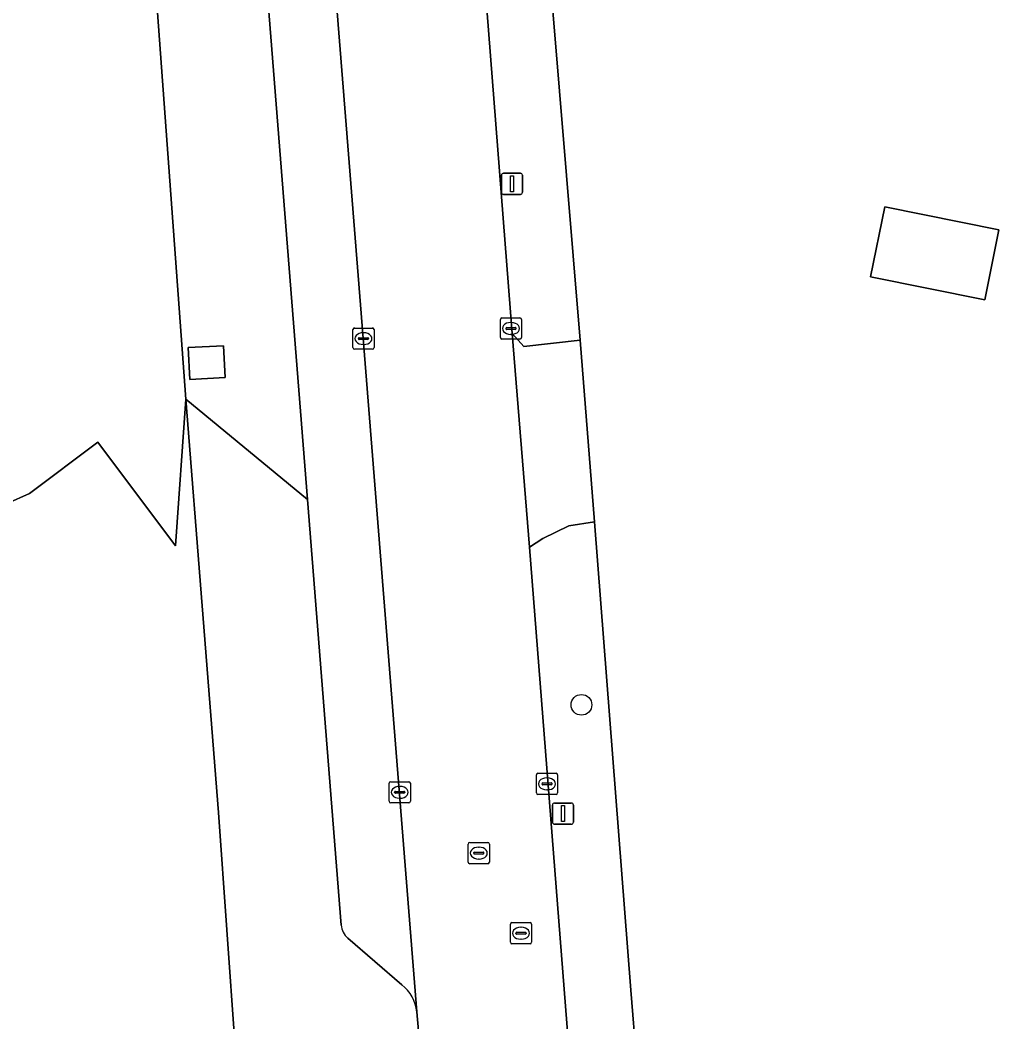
# Model space of a CAD drawing. Extents: x 157692 to 159674, y 381452 to 383291.
# Drawn here: x 157860.69 to 157906.86, y 381924.44 to 381971.71 of the extents above; entities that cross this region are included whole.
import ezdxf

# ---------------------------------------------------------------- set-up
doc = ezdxf.new("R2010")
doc.units = 0
for name, color, linetype in [('IMGEO_Berm_groen', 7, 'Continuous'), ('IMGEO_Boom', 7, 'Continuous'), ('IMGEO_Erf', 7, 'Continuous'), ('IMGEO_Kolk', 7, 'Continuous'), ('IMGEO_Lichtmast', 7, 'Continuous'), ('IMGEO_Pand', 7, 'Continuous'), ('IMGEO_Parkeervlak_open', 7, 'Continuous'), ('IMGEO_Rijbaan_autoweg', 7, 'Continuous'), ('IMGEO_Rijbaan_lokaal_open', 7, 'Continuous'), ('IMGEO_Rioolput', 7, 'Continuous'), ('IMGEO_Terreindeel_gesloten', 7, 'Continuous'), ('IMGEO_Voetpad_open', 7, 'Continuous')]:
    doc.layers.add(name, color=color, linetype=linetype)

msp = doc.modelspace()

# ---------------------------------------------------------------- linework, layer by layer
at = {"layer": 'IMGEO_Berm_groen'}
for points in [[(157867.046, 381973.804), (157868.509, 381953.819), (157874.243, 381949.088), (157868.692, 382019.162)], [(157875.834, 381929.01), (157874.243, 381949.088), (157868.509, 381953.819), (157870.056, 381934.314), (157871.233, 381917.706), (157872.283, 381900.404), (157872.522, 381893.537), (157872.711, 381885.895), (157872.921, 381881.313), (157873.308, 381869.813), (157874.859, 381869.874), (157874.928, 381868.11), (157874.554, 381868.095), (157873.377, 381868.049), (157873.585, 381862.1), (157873.92, 381850.557), (157874.303, 381839.407), (157874.844, 381831.878), (157875.738, 381819.514)], [(157878.7, 381926.196), (157876.145, 381928.384)], [(157878.811, 381821.896), (157877.88, 381833.462), (157877.286, 381840.672), (157876.321, 381852.904), (157875.521, 381862.797), (157874.824, 381871.962), (157874.1, 381881.234), (157873.193, 381892.349), (157873.989, 381892.369), (157882.034, 381892.833), (157881.852, 381895.137), (157881.827, 381895.451), (157881.036, 381905.442), (157880.23, 381915.596), (157879.41, 381924.908)]]:
    msp.add_lwpolyline(points, dxfattribs=at)
msp.add_lwpolyline([(157870.286, 381956.342), (157870.366, 381954.843), (157868.704, 381954.754), (157868.624, 381956.254)], close=True, dxfattribs=at)
for centre, radius, start, end in [((157876.86, 381929.13), 1.033, 186.6497, 226.1871), ((157877.505, 381924.697), 1.917, 6.3082, 51.4226)]:
    msp.add_arc(centre, radius, start, end, dxfattribs=at)
at = {"layer": 'IMGEO_Boom'}
msp.add_circle((157887.17, 381939.4), 0.489, dxfattribs=at)
at = {"layer": 'IMGEO_Erf'}
msp.add_lwpolyline([(157885.166, 381980.124), (157887.103, 381956.606), (157887.788, 381948.028), (157889.505, 381925.934), (157889.762, 381922.627), (157891.107, 381906.858), (157891.624, 381898.653), (157892.172, 381891.93), (157893.325, 381877.753), (157894.029, 381869.687), (157895.511, 381849.68), (157896.212, 381841.657), (157897.252, 381826.778)], dxfattribs=at)
msp.add_lwpolyline([(157900.811, 381959.597), (157901.475, 381962.902), (157906.862, 381961.819), (157906.198, 381958.515)], close=True, dxfattribs=at)
at = {"layer": 'IMGEO_Kolk'}
for p, q in [((157883.344, 381956.733), (157883.344, 381957.585)), ((157883.419, 381957.659), (157884.271, 381957.659)), ((157884.345, 381957.585), (157884.345, 381956.733)), ((157876.388, 381956.255), (157876.388, 381957.107)), ((157876.463, 381957.181), (157877.315, 381957.181)), ((157877.389, 381957.107), (157877.389, 381956.255)), ((157883.603, 381957.153), (157883.603, 381957.165)), ((157884.041, 381957.116), (157883.643, 381957.116)), ((157883.646, 381957.202), (157884.044, 381957.202)), ((157883.832, 381957.439), (157883.857, 381957.439)), ((157884.087, 381957.165), (157884.087, 381957.153)), ((157876.647, 381956.675), (157876.647, 381956.687)), ((157877.085, 381956.638), (157876.687, 381956.638)), ((157876.69, 381956.724), (157877.088, 381956.724)), ((157876.876, 381956.961), (157876.901, 381956.961)), ((157877.131, 381956.687), (157877.131, 381956.675)), ((157884.271, 381956.659), (157883.419, 381956.659)), ((157883.855, 381956.879), (157883.83, 381956.879)), ((157877.315, 381956.181), (157876.463, 381956.181)), ((157876.899, 381956.401), (157876.874, 381956.401)), ((157878.174, 381935.774), (157879.026, 381935.774)), ((157885.045, 381935.245), (157885.045, 381936.097)), ((157885.12, 381936.171), (157885.972, 381936.171)), ((157885.533, 381935.951), (157885.558, 381935.951)), ((157886.046, 381936.097), (157886.046, 381935.245)), ((157878.099, 381934.848), (157878.099, 381935.7)), ((157878.401, 381935.317), (157878.799, 381935.317)), ((157878.587, 381935.554), (157878.612, 381935.554)), ((157879.1, 381935.7), (157879.1, 381934.848)), ((157885.304, 381935.665), (157885.304, 381935.677)), ((157885.742, 381935.628), (157885.344, 381935.628)), ((157885.347, 381935.714), (157885.745, 381935.714)), ((157885.556, 381935.391), (157885.531, 381935.391)), ((157885.788, 381935.677), (157885.788, 381935.665)), ((157878.358, 381935.268), (157878.358, 381935.28)), ((157878.796, 381935.231), (157878.398, 381935.231)), ((157878.61, 381934.994), (157878.585, 381934.994)), ((157878.842, 381935.28), (157878.842, 381935.268)), ((157885.972, 381935.171), (157885.12, 381935.171)), ((157879.026, 381934.774), (157878.174, 381934.774))]:
    msp.add_line(p, q, dxfattribs=at)
for points in [[(157883.344, 381956.733), (157883.344, 381957.585)], [(157883.419, 381957.659), (157884.271, 381957.659)], [(157884.345, 381957.585), (157884.345, 381956.733)], [(157876.388, 381956.255), (157876.388, 381957.107)], [(157876.463, 381957.181), (157877.315, 381957.181)], [(157877.389, 381957.107), (157877.389, 381956.255)], [(157884.271, 381956.659), (157883.419, 381956.659)], [(157877.315, 381956.181), (157876.463, 381956.181)], [(157878.174, 381935.774), (157879.026, 381935.774)], [(157885.045, 381935.245), (157885.045, 381936.097)], [(157885.12, 381936.171), (157885.972, 381936.171)], [(157886.046, 381936.097), (157886.046, 381935.245)], [(157878.099, 381934.848), (157878.099, 381935.7)], [(157879.1, 381935.7), (157879.1, 381934.848)], [(157885.972, 381935.171), (157885.12, 381935.171)], [(157879.026, 381934.774), (157878.174, 381934.774)]]:
    msp.add_lwpolyline(points, dxfattribs=at)
for centre, radius, start, end in [((157883.421, 381957.583), 0.0765, 91.552, 178.448), ((157883.421, 381957.583), 0.0765, 91.552, 178.448), ((157884.269, 381957.583), 0.0765, 1.552, 88.448), ((157884.269, 381957.583), 0.0765, 1.552, 88.448), ((157876.465, 381957.105), 0.0765, 91.552, 178.448), ((157876.465, 381957.105), 0.0765, 91.552, 178.448), ((157877.313, 381957.105), 0.0765, 1.552, 88.448), ((157877.313, 381957.105), 0.0765, 1.552, 88.448), ((157883.643, 381957.162), 0.0403, 85.8775, 175.7526), ((157883.64, 381957.152), 0.0366, 178.938, 274.7102), ((157884.044, 381957.159), 0.043, 264.8664, 352.4533), ((157884.048, 381957.164), 0.0386, 1.7309, 96.639), ((157876.687, 381956.684), 0.0403, 85.8775, 175.7526), ((157876.684, 381956.674), 0.0366, 178.938, 274.7102), ((157877.088, 381956.681), 0.043, 264.8664, 352.4533), ((157877.092, 381956.686), 0.0386, 1.7309, 96.639), ((157883.421, 381956.735), 0.0765, 181.552, 268.448), ((157883.421, 381956.735), 0.0765, 181.552, 268.448), ((157884.269, 381956.735), 0.0765, 271.552, 358.448), ((157884.269, 381956.735), 0.0765, 271.552, 358.448), ((157876.465, 381956.257), 0.0765, 181.552, 268.448), ((157876.465, 381956.257), 0.0765, 181.552, 268.448), ((157877.313, 381956.257), 0.0765, 271.552, 358.448), ((157877.313, 381956.257), 0.0765, 271.552, 358.448), ((157878.176, 381935.698), 0.0765, 91.552, 178.448), ((157878.176, 381935.698), 0.0765, 91.552, 178.448), ((157879.024, 381935.698), 0.0765, 1.552, 88.448), ((157879.024, 381935.698), 0.0765, 1.552, 88.448), ((157885.122, 381936.095), 0.0765, 91.552, 178.448), ((157885.122, 381936.095), 0.0765, 91.552, 178.448), ((157885.97, 381936.095), 0.0765, 1.552, 88.448), ((157885.97, 381936.095), 0.0765, 1.552, 88.448), ((157878.398, 381935.277), 0.0403, 85.8775, 175.7526), ((157878.803, 381935.279), 0.0386, 1.7309, 96.639), ((157885.344, 381935.674), 0.0403, 85.8775, 175.7526), ((157885.341, 381935.664), 0.0366, 178.938, 274.7102), ((157885.745, 381935.671), 0.043, 264.8664, 352.4533), ((157885.749, 381935.676), 0.0386, 1.7309, 96.639), ((157878.176, 381934.85), 0.0765, 181.552, 268.448), ((157878.176, 381934.85), 0.0765, 181.552, 268.448), ((157878.395, 381935.267), 0.0366, 178.938, 274.7102), ((157878.799, 381935.274), 0.043, 264.8664, 352.4533), ((157879.024, 381934.85), 0.0765, 271.552, 358.448), ((157879.024, 381934.85), 0.0765, 271.552, 358.448), ((157885.122, 381935.247), 0.0765, 181.552, 268.448), ((157885.122, 381935.247), 0.0765, 181.552, 268.448), ((157885.97, 381935.247), 0.0765, 271.552, 358.448), ((157885.97, 381935.247), 0.0765, 271.552, 358.448)]:
    msp.add_arc(centre, radius, start, end, dxfattribs=at)
for centre, major_axis, ratio, start_param, end_param in [((157883.831, 381957.159), (-0.387, 0.002), 0.722429, 4.712389, 7.853982), ((157883.856, 381957.159), (-0.39, 0.002), 0.717154, 1.570796, 4.712389), ((157876.875, 381956.681), (-0.387, 0.002), 0.722429, 4.712389, 7.853982), ((157876.9, 381956.681), (-0.39, 0.002), 0.717154, 1.570796, 4.712389), ((157885.532, 381935.671), (-0.387, 0.002), 0.722429, 4.712389, 7.853982), ((157885.557, 381935.671), (-0.39, 0.002), 0.717154, 1.570796, 4.712389), ((157878.586, 381935.274), (-0.387, 0.002), 0.722429, 4.712389, 7.853982), ((157878.611, 381935.274), (-0.39, 0.002), 0.717154, 1.570796, 4.712389)]:
    msp.add_ellipse(centre, major_axis=major_axis, ratio=ratio, start_param=start_param, end_param=end_param, dxfattribs=at)
at = {"layer": 'IMGEO_Lichtmast'}
for p, q in [((157883.397, 381963.586), (157883.397, 381964.386)), ((157883.397, 381964.386), (157883.397, 381963.586)), ((157883.497, 381964.486), (157884.287, 381964.486)), ((157884.287, 381964.486), (157883.497, 381964.486)), ((157884.387, 381964.386), (157884.387, 381963.586)), ((157884.387, 381963.586), (157884.387, 381964.386)), ((157884.287, 381963.486), (157883.497, 381963.486)), ((157883.497, 381963.486), (157884.287, 381963.486)), ((157885.801, 381933.868), (157885.801, 381934.668)), ((157885.801, 381934.668), (157885.801, 381933.868)), ((157885.901, 381934.768), (157886.691, 381934.768)), ((157886.691, 381934.768), (157885.901, 381934.768)), ((157886.791, 381934.668), (157886.791, 381933.868)), ((157886.791, 381933.868), (157886.791, 381934.668)), ((157886.691, 381933.768), (157885.901, 381933.768)), ((157885.901, 381933.768), (157886.691, 381933.768))]:
    msp.add_line(p, q, dxfattribs=at)
for points in [[(157883.817, 381964.361), (157883.967, 381964.361), (157883.967, 381963.611), (157883.817, 381963.611), (157883.817, 381964.361)], [(157886.221, 381934.643), (157886.371, 381934.643), (157886.371, 381933.893), (157886.221, 381933.893), (157886.221, 381934.643)]]:
    msp.add_lwpolyline(points, dxfattribs=at)
for centre, start, end in [((157883.497, 381964.386), 90, 180), ((157883.497, 381964.386), 90, 180), ((157884.287, 381964.386), 0, 90), ((157884.287, 381964.386), 360, 90), ((157883.497, 381963.586), 180, 270), ((157883.497, 381963.586), 180, 270), ((157884.287, 381963.586), 270, 0), ((157884.287, 381963.586), 270, 0), ((157885.901, 381934.668), 90, 180), ((157885.901, 381934.668), 90, 180), ((157886.691, 381934.668), 0, 90), ((157886.691, 381934.668), 360, 90), ((157885.901, 381933.868), 180, 270), ((157885.901, 381933.868), 180, 270), ((157886.691, 381933.868), 270, 0), ((157886.691, 381933.868), 270, 0)]:
    msp.add_arc(centre, 0.1, start, end, dxfattribs=at)
at = {"layer": 'IMGEO_Pand'}
msp.add_lwpolyline([(157900.811, 381959.597), (157906.198, 381958.515), (157906.862, 381961.819), (157901.475, 381962.902)], close=True, dxfattribs=at)
at = {"layer": 'IMGEO_Parkeervlak_open'}
for points in [[(157879.41, 381924.908), (157877.712, 381946.227), (157871.576, 382023.267)], [(157868.692, 382019.162), (157874.243, 381949.088), (157875.834, 381929.01)], [(157876.145, 381928.384), (157878.7, 381926.196)]]:
    msp.add_lwpolyline(points, dxfattribs=at)
for centre, radius, start, end in [((157876.86, 381929.13), 1.033, 186.6497, 226.1871), ((157877.505, 381924.697), 1.917, 6.3082, 51.4226)]:
    msp.add_arc(centre, radius, start, end, dxfattribs=at)
at = {"layer": 'IMGEO_Rijbaan_autoweg'}
for points in [[(157851.661, 381982.875), (157852.893, 381967.017), (157853.868, 381954.072), (157854.775, 381943.17), (157857.955, 381947.953), (157861.134, 381949.369), (157864.363, 381951.793), (157868.017, 381946.903), (157868.509, 381953.819), (157867.046, 381973.804)], [(157872.522, 381893.537), (157872.283, 381900.404), (157871.233, 381917.706), (157870.056, 381934.314), (157868.509, 381953.819), (157868.017, 381946.903), (157864.363, 381951.793), (157861.134, 381949.369), (157857.955, 381947.953), (157854.775, 381943.17), (157855.675, 381931.633), (157856.539, 381921.158), (157857.093, 381913.494), (157858.078, 381900.896), (157859.349, 381885.296)]]:
    msp.add_lwpolyline(points, dxfattribs=at)
at = {"layer": 'IMGEO_Rijbaan_lokaal_open'}
msp.add_lwpolyline([(157871.576, 382023.267), (157877.712, 381946.227), (157879.41, 381924.908), (157880.23, 381915.596), (157881.036, 381905.442), (157881.827, 381895.451), (157881.852, 381895.137), (157882.034, 381892.833), (157882.108, 381891.93), (157885.063, 381854.884), (157892.003, 381855.489), (157890.863, 381870.606), (157890.332, 381877.421), (157889.136, 381891.93), (157888.663, 381898.174), (157887.917, 381907.401), (157886.544, 381923.578), (157884.717, 381946.847), (157883.895, 381956.925), (157882.102, 381979.909)], dxfattribs=at)
at = {"layer": 'IMGEO_Rioolput'}
for p, q in [((157881.827, 381931.978), (157881.827, 381932.83)), ((157881.902, 381932.904), (157882.754, 381932.904)), ((157882.129, 381932.447), (157882.527, 381932.447)), ((157882.315, 381932.684), (157882.34, 381932.684)), ((157882.828, 381932.83), (157882.828, 381931.978)), ((157882.086, 381932.398), (157882.086, 381932.41)), ((157882.524, 381932.361), (157882.126, 381932.361)), ((157882.338, 381932.124), (157882.313, 381932.124)), ((157882.57, 381932.41), (157882.57, 381932.398)), ((157882.754, 381931.904), (157881.902, 381931.904)), ((157883.817, 381928.197), (157883.817, 381929.049)), ((157883.892, 381929.123), (157884.744, 381929.123)), ((157884.119, 381928.666), (157884.517, 381928.666)), ((157884.305, 381928.903), (157884.33, 381928.903)), ((157884.818, 381929.049), (157884.818, 381928.197)), ((157884.076, 381928.617), (157884.076, 381928.629)), ((157884.514, 381928.58), (157884.116, 381928.58)), ((157884.328, 381928.343), (157884.303, 381928.343)), ((157884.56, 381928.629), (157884.56, 381928.617)), ((157884.744, 381928.123), (157883.892, 381928.123))]:
    msp.add_line(p, q, dxfattribs=at)
for points in [[(157881.827, 381931.978), (157881.827, 381932.83)], [(157881.902, 381932.904), (157882.754, 381932.904)], [(157882.828, 381932.83), (157882.828, 381931.978)], [(157882.754, 381931.904), (157881.902, 381931.904)], [(157883.817, 381928.197), (157883.817, 381929.049)], [(157883.892, 381929.123), (157884.744, 381929.123)], [(157884.818, 381929.049), (157884.818, 381928.197)], [(157884.744, 381928.123), (157883.892, 381928.123)]]:
    msp.add_lwpolyline(points, dxfattribs=at)
for centre, radius, start, end in [((157881.904, 381932.828), 0.0765, 91.552, 178.448), ((157881.904, 381932.828), 0.0765, 91.552, 178.448), ((157882.126, 381932.407), 0.0403, 85.8775, 175.7526), ((157882.531, 381932.409), 0.0386, 1.7309, 96.639), ((157882.752, 381932.828), 0.0765, 1.552, 88.448), ((157882.752, 381932.828), 0.0765, 1.552, 88.448), ((157881.904, 381931.98), 0.0765, 181.552, 268.448), ((157881.904, 381931.98), 0.0765, 181.552, 268.448), ((157882.123, 381932.397), 0.0366, 178.938, 274.7102), ((157882.527, 381932.404), 0.043, 264.8664, 352.4533), ((157882.752, 381931.98), 0.0765, 271.552, 358.448), ((157882.752, 381931.98), 0.0765, 271.552, 358.448), ((157883.894, 381929.047), 0.0765, 91.552, 178.448), ((157883.894, 381929.047), 0.0765, 91.552, 178.448), ((157884.116, 381928.626), 0.0403, 85.8775, 175.7526), ((157884.521, 381928.628), 0.0386, 1.7309, 96.639), ((157884.742, 381929.047), 0.0765, 1.552, 88.448), ((157884.742, 381929.047), 0.0765, 1.552, 88.448), ((157883.894, 381928.199), 0.0765, 181.552, 268.448), ((157883.894, 381928.199), 0.0765, 181.552, 268.448), ((157884.113, 381928.616), 0.0366, 178.938, 274.7102), ((157884.517, 381928.623), 0.043, 264.8664, 352.4533), ((157884.742, 381928.199), 0.0765, 271.552, 358.448), ((157884.742, 381928.199), 0.0765, 271.552, 358.448)]:
    msp.add_arc(centre, radius, start, end, dxfattribs=at)
for centre, major_axis, ratio, start_param, end_param in [((157882.314, 381932.404), (-0.387, 0.002), 0.722429, 4.712389, 7.853982), ((157882.339, 381932.404), (-0.39, 0.002), 0.717154, 1.570796, 4.712389), ((157884.304, 381928.623), (-0.387, 0.002), 0.722429, 4.712389, 7.853982), ((157884.329, 381928.623), (-0.39, 0.002), 0.717154, 1.570796, 4.712389)]:
    msp.add_ellipse(centre, major_axis=major_axis, ratio=ratio, start_param=start_param, end_param=end_param, dxfattribs=at)
at = {"layer": 'IMGEO_Terreindeel_gesloten'}
msp.add_lwpolyline([(157868.624, 381956.254), (157868.704, 381954.754), (157870.366, 381954.843), (157870.286, 381956.342)], close=True, dxfattribs=at)
at = {"layer": 'IMGEO_Voetpad_open'}
for points in [[(157885.166, 381980.124), (157882.102, 381979.909), (157883.895, 381956.925), (157884.456, 381956.304), (157887.103, 381956.606)], [(157884.717, 381946.847), (157885.346, 381947.246), (157886.574, 381947.84), (157887.788, 381948.028), (157887.103, 381956.606), (157884.456, 381956.304), (157883.895, 381956.925)], [(157889.762, 381922.627), (157889.505, 381925.934), (157887.788, 381948.028), (157886.574, 381947.84), (157885.346, 381947.246), (157884.717, 381946.847), (157886.544, 381923.578), (157887.917, 381907.401), (157890.058, 381907.557), (157891.107, 381906.858)]]:
    msp.add_lwpolyline(points, close=True, dxfattribs=at)

doc.saveas('drawing.dxf')
